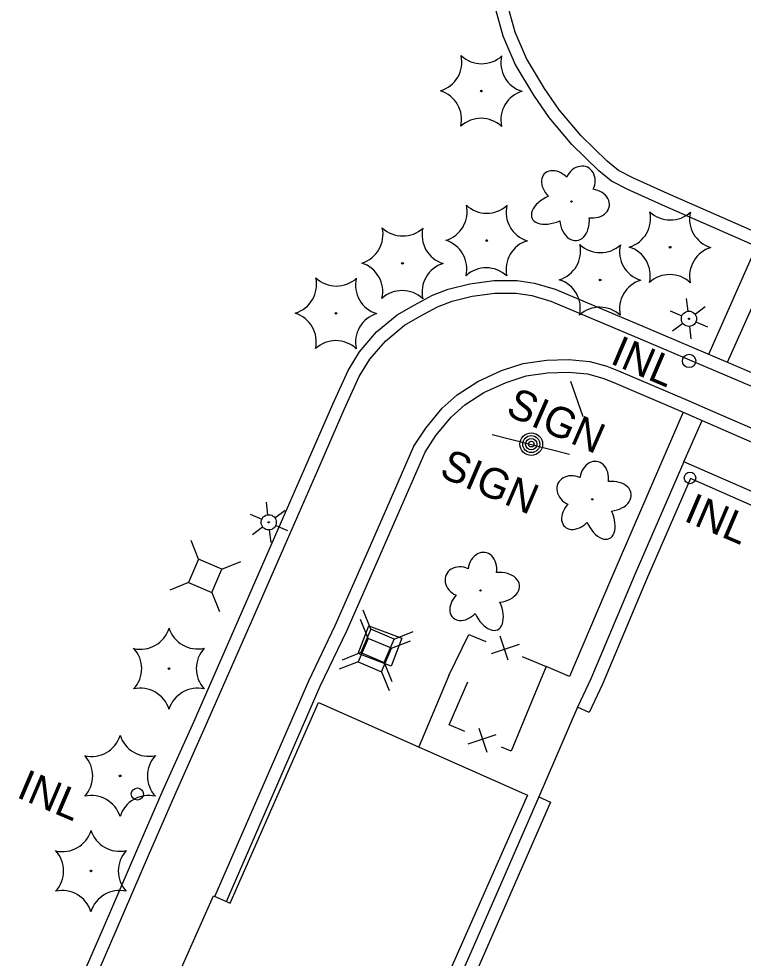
# Model space of a CAD drawing. Extents: x 589250 to 1188077, y 162953 to 363065.
# Drawn here: x 594664.1 to 594806.7, y 185430 to 185615 of the extents above; entities that cross this region are included whole.
import ezdxf

# ---------------------------------------------------------------- set-up
doc = ezdxf.new("R2010")
doc.units = 0
for name, color, linetype in [('E_AREA', 7, 'Continuous'), ('E_BLD', 7, 'Continuous'), ('E_DRN', 7, 'Continuous'), ('E_DRN_Text', 7, 'Continuous'), ('E_DWY', 7, 'Continuous'), ('E_FEN_P', 7, 'Continuous'), ('E_LAND_Vegetation', 7, 'Continuous'), ('E_LTG', 7, 'Continuous'), ('E_MISCPROP', 7, 'Continuous'), ('E_PATH_Sidewalk', 7, 'Continuous'), ('E_SGN', 7, 'Continuous'), ('E_SGN_Text', 7, 'Continuous'), ('E_UTL_AG_Bold', 7, 'Continuous')]:
    doc.layers.add(name, color=color, linetype=linetype)

msp = doc.modelspace()

# ---------------------------------------------------------------- linework, layer by layer
at = {"layer": 'E_AREA'}
for p, q in [((594730.94, 185490.03), (594733.04, 185495.52)), ((594733.04, 185495.52), (594739.51, 185493.04)), ((594739.51, 185493.04), (594737.41, 185487.55)), ((594737.41, 185487.55), (594730.94, 185490.03))]:
    msp.add_line(p, q, dxfattribs=at)
at = {"layer": 'E_BLD'}
for p, q in [((594705.74, 185440.87), (594723.11, 185480.4)), ((594723.11, 185480.4), (594764.28, 185462.14)), ((594764.28, 185462.14), (594742.82, 185413.78)), ((594679.44, 185390.44), (594702.45, 185442.33)), ((594702.45, 185442.33), (594705.74, 185440.87))]:
    msp.add_line(p, q, dxfattribs=at)
at = {"layer": 'E_DRN'}
for centre, radius in [((594796.07, 185547.66), 1.32), ((594796.24, 185524.62), 1.13), ((594687.48, 185462.38), 1.19)]:
    msp.add_circle(centre, radius, dxfattribs=at)
at = {"layer": 'E_DWY'}
for p, q in [((594759.48, 185611.6), (594758.09, 185616.61)), ((594761.84, 185612.43), (594760.55, 185617.12)), ((594764.08, 185607.22), (594761.84, 185612.43)), ((594761.85, 185606.08), (594759.48, 185611.6)), ((594767.59, 185601.34), (594764.08, 185607.22)), ((594765.49, 185599.99), (594761.85, 185606.08)), ((594770.5, 185597.14), (594767.59, 185601.34)), ((594768.51, 185595.62), (594765.49, 185599.99)), ((594772.97, 185590.28), (594768.51, 185595.62)), ((594774.8, 185591.98), (594770.5, 185597.14)), ((594779.94, 185587), (594774.8, 185591.98)), ((594778.27, 185585.13), (594772.97, 185590.28)), ((594782.19, 185585.14), (594779.94, 185587)), ((594780.81, 185583.04), (594778.27, 185585.13)), ((594785.11, 185583.65), (594782.19, 185585.14)), ((594784.03, 185581.39), (594780.81, 185583.04)), ((594791.84, 185580.63), (594785.11, 185583.65)), ((594790.83, 185578.34), (594784.03, 185581.39)), ((594809.58, 185572.84), (594791.84, 185580.63)), ((594808.58, 185570.55), (594790.83, 185578.34)), ((594748.66, 185561.79), (594752.9, 185562.86)), ((594752.9, 185562.86), (594757.64, 185563.53)), ((594757.64, 185563.53), (594762.22, 185563.51)), ((594762.22, 185563.51), (594765.63, 185562.99)), ((594765.63, 185562.99), (594769.7, 185561.81)), ((594741.93, 185558.67), (594745.54, 185560.59)), ((594745.54, 185560.59), (594748.66, 185561.79)), ((594749.42, 185559.4), (594753.38, 185560.41)), ((594753.38, 185560.41), (594757.81, 185561.03)), ((594757.81, 185561.03), (594762.03, 185561.01)), ((594762.03, 185561.01), (594765.09, 185560.54)), ((594765.09, 185560.54), (594768.86, 185559.45)), ((594769.7, 185561.81), (594787.42, 185554.29)), ((594738.6, 185556.75), (594741.93, 185558.67)), ((594746.58, 185558.31), (594749.42, 185559.4)), ((594768.86, 185559.45), (594786.44, 185551.99)), ((594734.57, 185553.37), (594738.6, 185556.75)), ((594743.15, 185556.48), (594746.58, 185558.31)), ((594740.04, 185554.69), (594743.15, 185556.48)), ((594731.17, 185549.45), (594734.57, 185553.37)), ((594736.33, 185551.58), (594740.04, 185554.69)), ((594787.42, 185554.29), (594799.77, 185549.06)), ((594733.2, 185547.98), (594736.33, 185551.58)), ((594786.44, 185551.99), (594798.79, 185546.76)), ((594728.95, 185545.76), (594731.17, 185549.45)), ((594731.16, 185544.59), (594733.2, 185547.98)), ((594763.42, 185547.16), (594767.97, 185547.82)), ((594767.97, 185547.82), (594772.37, 185547.94)), ((594772.37, 185547.94), (594776.51, 185547.58)), ((594776.51, 185547.58), (594779.9, 185546.63)), ((594799.77, 185549.06), (594815.1, 185542.51)), ((594725.92, 185539.15), (594728.95, 185545.76)), ((594754.47, 185543.62), (594759.14, 185545.76)), ((594759.14, 185545.76), (594763.42, 185547.16)), ((594779.9, 185546.63), (594782.2, 185545.73)), ((594782.2, 185545.73), (594795.9, 185539.86)), ((594798.79, 185546.76), (594814.11, 185540.22)), ((594728.21, 185538.13), (594731.16, 185544.59)), ((594760.05, 185543.43), (594763.99, 185544.72)), ((594763.99, 185544.72), (594768.19, 185545.32)), ((594768.19, 185545.32), (594772.3, 185545.44)), ((594772.3, 185545.44), (594776.06, 185545.11)), ((594776.06, 185545.11), (594779.11, 185544.25)), ((594779.11, 185544.25), (594781.26, 185543.42)), ((594750.41, 185541), (594754.47, 185543.62)), ((594755.68, 185541.42), (594760.05, 185543.43)), ((594781.26, 185543.42), (594794.9, 185537.57)), ((594747.46, 185538.33), (594750.41, 185541)), ((594751.94, 185539), (594755.68, 185541.42)), ((594720.69, 185527.16), (594725.92, 185539.15)), ((594722.98, 185526.16), (594728.21, 185538.13)), ((594744.24, 185534.44), (594747.46, 185538.33)), ((594749.27, 185536.6), (594751.94, 185539)), ((594795.9, 185539.86), (594800.67, 185537.76)), ((594746.25, 185532.95), (594749.27, 185536.6)), ((594794.9, 185537.57), (594799.67, 185535.47)), ((594800.67, 185537.76), (594815.79, 185531.16)), ((594741.9, 185530.86), (594744.24, 185534.44)), ((594799.67, 185535.47), (594814.8, 185528.86)), ((594744.11, 185529.67), (594746.25, 185532.95)), ((594737.72, 185521.23), (594741.9, 185530.86)), ((594740.01, 185520.23), (594744.11, 185529.67)), ((594714.27, 185512.43), (594720.69, 185527.16)), ((594795.06, 185527.8), (594785.38, 185505.62)), ((594811.74, 185520.47), (594795.06, 185527.8)), ((594716.57, 185511.43), (594722.98, 185526.16)), ((594796.35, 185524.51), (594787.67, 185504.64)), ((594810.76, 185518.17), (594796.35, 185524.51)), ((594732.92, 185510.29), (594737.72, 185521.23)), ((594735.21, 185509.28), (594740.01, 185520.23)), ((594708.02, 185498.21), (594714.27, 185512.43)), ((594710.31, 185497.2), (594716.57, 185511.43)), ((594726.44, 185495.58), (594732.92, 185510.29)), ((594728.71, 185494.53), (594735.21, 185509.28)), ((594785.38, 185505.62), (594776.7, 185485.04)), ((594787.67, 185504.64), (594778.99, 185484.03)), ((594698.63, 185476.74), (594708.02, 185498.21)), ((594700.92, 185475.73), (594710.31, 185497.2)), ((594721.2, 185484.67), (594726.44, 185495.58)), ((594723.47, 185483.63), (594728.71, 185494.53)), ((594702.75, 185442.2), (594721.2, 185484.67)), ((594776.7, 185485.04), (594774.11, 185479.45)), ((594705.04, 185441.18), (594723.47, 185483.63)), ((594778.99, 185484.03), (594776.38, 185478.4)), ((594774.11, 185479.45), (594766.51, 185461.79)), ((594776.38, 185478.4), (594774.11, 185479.45)), ((594692.56, 185463.17), (594698.63, 185476.74)), ((594694.85, 185462.16), (594700.92, 185475.73)), ((594687.39, 185451.26), (594692.56, 185463.17)), ((594689.68, 185450.26), (594694.85, 185462.16)), ((594766.51, 185461.79), (594758.47, 185443.46)), ((594768.8, 185460.78), (594760.76, 185442.46)), ((594766.51, 185461.79), (594768.8, 185460.78)), ((594681.02, 185436.48), (594687.39, 185451.26)), ((594683.32, 185435.49), (594689.68, 185450.26)), ((594758.47, 185443.46), (594748.87, 185421.5)), ((594760.76, 185442.46), (594751.16, 185420.49)), ((594670.94, 185413.28), (594681.02, 185436.48)), ((594673.23, 185412.29), (594683.32, 185435.49))]:
    msp.add_line(p, q, dxfattribs=at)
at = {"layer": 'E_FEN_P'}
for p, q in [((594748.8, 185485.71), (594752.69, 185493.81)), ((594752.69, 185493.81), (594756.03, 185492.43)), ((594757.15, 185490.06), (594762.67, 185491.91)), ((594758.8, 185493.51), (594760.42, 185488.79)), ((594763.24, 185489.45), (594767.91, 185487.52)), ((594767.91, 185487.52), (594765.04, 185480.53)), ((594748.86, 185475.99), (594752.54, 185484.47)), ((594765.04, 185480.53), (594761.04, 185470.8)), ((594751.95, 185474.68), (594748.86, 185475.99)), ((594756.35, 185470.56), (594754.78, 185475.3)), ((594758.03, 185474), (594752.5, 185472.21)), ((594761.04, 185470.8), (594759.13, 185471.61))]:
    msp.add_line(p, q, dxfattribs=at)
at = {"layer": 'E_LAND_Vegetation'}
for centre, radius in [((594755.18, 185600.81), 0.167), ((594772.92, 185579.05), 0.128), ((594756.22, 185571.37), 0.167), ((594792.33, 185570.05), 0.167), ((594739.66, 185566.89), 0.167), ((594778.55, 185563.61), 0.167), ((594726.58, 185557.04), 0.167), ((594777.01, 185520.41), 0.128), ((594755.01, 185502.47), 0.128), ((594693.71, 185487.08), 0.167), ((594684.08, 185465.95), 0.167), ((594678.35, 185447.23), 0.167)]:
    msp.add_circle(centre, radius, dxfattribs=at)
for centre, radius, start, end in [((594745.44, 185606.5), 5.9, 286.8268, 12.5917), ((594755.24, 185612.09), 5.9, 226.8268, 312.5917), ((594764.92, 185606.39), 5.9, 166.8222, 252.5871), ((594745.38, 185595.22), 5.91, 346.8666, 72.5427), ((594764.92, 185595.13), 5.9, 106.8268, 192.5917), ((594755.12, 185589.54), 5.9, 46.8268, 132.5917), ((594746.48, 185577.06), 5.9, 286.8268, 12.5917), ((594756.27, 185582.65), 5.9, 226.8268, 312.5917), ((594765.95, 185576.95), 5.9, 166.8222, 252.5871), ((594782.59, 185575.73), 5.9, 286.8268, 12.5917), ((594792.38, 185581.32), 5.9, 226.8268, 312.5917), ((594802.06, 185575.62), 5.9, 166.8222, 252.5871), ((594729.93, 185572.58), 5.9, 286.8268, 12.5917), ((594739.72, 185578.17), 5.9, 226.8268, 312.5917), ((594749.4, 185572.47), 5.9, 166.8222, 252.5871), ((594746.41, 185565.78), 5.91, 346.8666, 72.5427), ((594765.95, 185565.69), 5.9, 106.8268, 192.5917), ((594768.81, 185569.3), 5.9, 286.8268, 12.5917), ((594778.61, 185574.89), 5.9, 226.8268, 312.5917), ((594788.28, 185569.19), 5.9, 166.8222, 252.5871), ((594782.52, 185564.45), 5.91, 346.8666, 72.5427), ((594802.06, 185564.36), 5.9, 106.8268, 192.5917), ((594729.86, 185561.3), 5.91, 346.8666, 72.5427), ((594749.4, 185561.21), 5.9, 106.8268, 192.5917), ((594756.16, 185560.1), 5.9, 46.8268, 132.5917), ((594792.27, 185558.77), 5.9, 46.8268, 132.5917), ((594716.85, 185562.72), 5.9, 286.8268, 12.5917), ((594726.64, 185568.31), 5.9, 226.8268, 312.5917), ((594736.32, 185562.61), 5.9, 166.8222, 252.5871), ((594768.75, 185558.02), 5.91, 346.8666, 72.5427), ((594788.28, 185557.93), 5.9, 106.8268, 192.5917), ((594739.61, 185555.62), 5.9, 46.8268, 132.5917), ((594716.78, 185551.44), 5.91, 346.8666, 72.5427), ((594736.32, 185551.35), 5.9, 106.8268, 192.5917), ((594778.49, 185552.34), 5.9, 46.8268, 132.5917), ((594726.52, 185545.76), 5.9, 46.8268, 132.5917), ((594688.08, 185496.78), 5.9, 257.1154, 342.8803), ((594699.34, 185496.84), 5.9, 197.12, 282.8849), ((594682.43, 185487.08), 5.9, 317.12, 42.8849), ((594704.98, 185487.08), 5.9, 137.12, 222.8849), ((594688.07, 185477.31), 5.9, 17.12, 102.8849), ((594699.35, 185477.3), 5.91, 77.1598, 162.8359), ((594678.45, 185475.65), 5.9, 257.1154, 342.8803), ((594689.71, 185475.71), 5.9, 197.12, 282.8849), ((594672.8, 185465.95), 5.9, 317.12, 42.8849), ((594695.35, 185465.95), 5.9, 137.12, 222.8849), ((594678.44, 185456.18), 5.9, 17.12, 102.8849), ((594689.72, 185456.18), 5.91, 77.1598, 162.8359), ((594672.73, 185456.94), 5.9, 257.1154, 342.8803), ((594683.99, 185457), 5.9, 197.12, 282.8849), ((594667.07, 185447.23), 5.9, 317.12, 42.8849), ((594689.63, 185447.23), 5.9, 137.12, 222.8849), ((594672.71, 185437.47), 5.9, 17.12, 102.8849), ((594683.99, 185437.46), 5.91, 77.1598, 162.8359)]:
    msp.add_arc(centre, radius, start, end, dxfattribs=at)
for centre, major_axis, ratio in [((594774.6, 185582.67), (-1.45, -3.13), 0.832022), ((594770.19, 185581.99), (2.62, -2.51), 0.716896), ((594776.8, 185578.66), (-3.58, 0.51), 0.782863), ((594769.5, 185577.69), (4.34, 1.95), 0.560249), ((594773.5, 185575.57), (-0.42, 4.2), 0.691916), ((594777.38, 185524.29), (-0.49, -3.58), 0.782863), ((594773.39, 185522.07), (3.14, -1.43), 0.832022), ((594780.49, 185521), (-4.2, -0.44), 0.691916), ((594774.08, 185517.66), (2.49, 2.63), 0.716896), ((594778.39, 185517), (-1.97, 4.33), 0.560249), ((594755.39, 185506.35), (-0.49, -3.58), 0.782863), ((594751.39, 185504.13), (3.14, -1.43), 0.832022), ((594758.49, 185503.06), (-4.2, -0.44), 0.691916), ((594752.09, 185499.72), (2.49, 2.63), 0.716896), ((594756.39, 185499.06), (-1.97, 4.33), 0.560249)]:
    msp.add_ellipse(centre, major_axis=major_axis, ratio=ratio, start_param=1.570796, end_param=4.712389, dxfattribs=at)
at = {"layer": 'E_LTG'}
for p, q in [((594795.87, 185557.46), (594795.58, 185559.94)), ((594792.37, 185557.56), (594794.66, 185556.56)), ((594797.24, 185556.86), (594799.25, 185558.35)), ((594792.82, 185553.59), (594794.83, 185555.07)), ((594797.41, 185555.37), (594799.71, 185554.37)), ((594796.49, 185551.99), (594796.21, 185554.48)), ((594713.16, 185517.37), (594712.88, 185519.85)), ((594714.54, 185516.77), (594716.55, 185518.26)), ((594709.66, 185517.47), (594711.96, 185516.47)), ((594710.12, 185513.5), (594712.13, 185514.98)), ((594713.79, 185511.9), (594713.5, 185514.39)), ((594714.71, 185515.28), (594717, 185514.28))]:
    msp.add_line(p, q, dxfattribs=at)
for centre, radius in [((594796.04, 185555.97), 1.5), ((594796.04, 185555.97), 0.125), ((594713.33, 185515.88), 1.5), ((594713.33, 185515.88), 0.125)]:
    msp.add_circle(centre, radius, dxfattribs=at)
at = {"layer": 'E_MISCPROP'}
for radius in [2.23, 1.67, 1.12, 0.558]:
    msp.add_circle((594765.01, 185531.28), radius, dxfattribs=at)
at = {"layer": 'E_PATH_Sidewalk'}
for p, q in [((594799.94, 185548.99), (594809.34, 185570.22)), ((594803.59, 185547.43), (594813.08, 185568.59)), ((594794.92, 185537.56), (594780.62, 185504.49)), ((594795.06, 185527.8), (594798.65, 185535.91)), ((594780.62, 185504.49), (594772.52, 185485.49)), ((594772.52, 185485.49), (594767.91, 185487.52)), ((594748.8, 185485.71), (594742.87, 185471.64))]:
    msp.add_line(p, q, dxfattribs=at)
at = {"layer": 'E_SGN'}
for p, q in [((594775.19, 185536.65), (594772.78, 185543.6)), ((594772.55, 185529.22), (594757.3, 185533.14))]:
    msp.add_line(p, q, dxfattribs=at)
at = {"layer": 'E_UTL_AG_Bold'}
for p, q in [((594699.53, 185508.61), (594698.04, 185512.32)), ((594699.53, 185508.61), (594697.57, 185504.01)), ((594704.13, 185506.65), (594699.53, 185508.61)), ((594704.13, 185506.65), (594707.84, 185508.14)), ((594702.17, 185502.05), (594704.13, 185506.65)), ((594697.57, 185504.01), (594693.86, 185502.52)), ((594697.57, 185504.01), (594702.17, 185502.05)), ((594702.17, 185502.05), (594703.66, 185498.34)), ((594733.44, 185494.83), (594731.95, 185498.55)), ((594732.9, 185493.03), (594731.41, 185496.74)), ((594733.44, 185494.83), (594731.48, 185490.23)), ((594738.04, 185492.87), (594733.44, 185494.83)), ((594738.04, 185492.87), (594741.75, 185494.37)), ((594732.9, 185493.03), (594730.94, 185488.43)), ((594737.5, 185491.07), (594732.9, 185493.03)), ((594736.08, 185488.27), (594738.04, 185492.87)), ((594737.5, 185491.07), (594741.21, 185492.56)), ((594731.48, 185490.23), (594727.77, 185488.74)), ((594731.48, 185490.23), (594736.08, 185488.27)), ((594735.54, 185486.47), (594737.5, 185491.07)), ((594730.94, 185488.43), (594727.23, 185486.94)), ((594730.94, 185488.43), (594735.54, 185486.47)), ((594736.08, 185488.27), (594737.57, 185484.56)), ((594735.54, 185486.47), (594737.03, 185482.76))]:
    msp.add_line(p, q, dxfattribs=at)

# ---------------------------------------------------------------- texts
at = {"layer": 'E_DRN_Text'}
for p in [(594780.3, 185547.26), (594794.8, 185516.26), (594663.47, 185461.83)]:
    msp.add_text('INL', height=6, rotation=336.9087, dxfattribs=at).set_placement(p)
at = {"layer": 'E_SGN_Text'}
for rotation, p in [(336.4043, (594759.76, 185537.13)), (336.9087, (594746.67, 185525.01))]:
    msp.add_text('SIGN', height=6, rotation=rotation, dxfattribs=at).set_placement(p)

doc.saveas('drawing.dxf')
